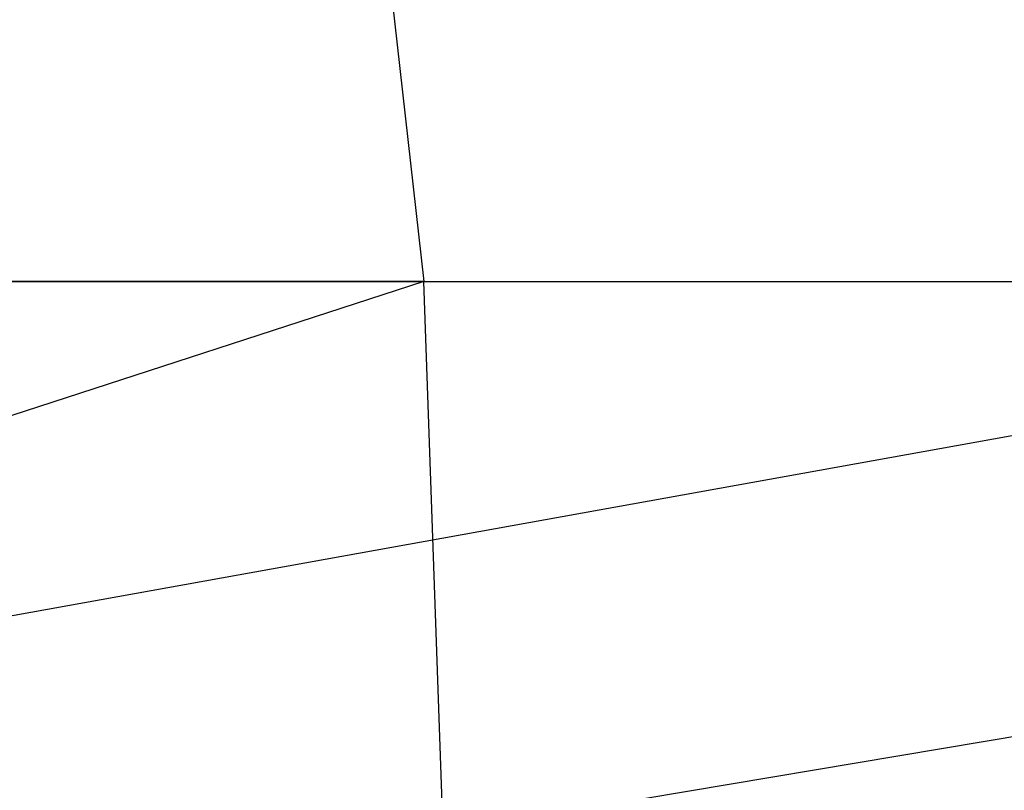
# Model space of a CAD drawing. Extents: x -172 to 172, y -29 to 28.
# Tile 620 of 656: x 37.16 to 39.93, y 14.42 to 16.58. Entities that reach past the tile are written whole.
import ezdxf

# ---------------------------------------------------------------- set-up
doc = ezdxf.new("R2010")
doc.units = 0
doc.header["$LTSCALE"] = 25.4
doc.layers.get('0').update_dxf_attribs({"linetype": 'CONTINUOUS'})

msp = doc.modelspace()

# ---------------------------------------------------------------- linework, layer by layer
at = {"color": 0}
for p, q in [((38.1403, 17.2386, -1075.9987), (38.2982, 15.8448, -1075.3063)), ((38.1403, 17.2386, -1075.9987), (38.2982, 15.8448, -1075.3063)), ((38.2982, 15.8448, -1075.3063), (28.9055, 15.8448, -1073.4374)), ((38.2982, 15.8448, -1075.3063), (28.9055, 15.8448, -1073.4374)), ((33.0085, 15.8448, -1412.3132), (42.3531, 15.8448, -1410.2174)), ((33.0085, 15.8448, -1412.3132), (42.3531, 15.8448, -1410.2174)), ((38.2982, 15.8448, -1075.3063), (33.545, 14.2997, -1074.0432)), ((38.2982, 15.8448, -1075.3063), (33.545, 14.2997, -1074.0432)), ((33.7611, 14.2997, -1412.4141), (42.3531, 15.8448, -1410.2174)), ((33.7611, 14.2997, -1412.4141), (42.3531, 15.8448, -1410.2174)), ((38.3526, 14.2997, -1075.0677), (38.2982, 15.8448, -1075.3063)), ((38.2982, 15.8448, -1075.3063), (47.5724, 15.8448, -1077.6942)), ((38.3526, 14.2997, -1075.0677), (38.2982, 15.8448, -1075.3063)), ((38.2982, 15.8448, -1075.3063), (47.5724, 15.8448, -1077.6942)), ((38.3526, 14.2997, -1075.0677), (47.5724, 15.8448, -1077.6942)), ((38.3526, 14.2997, -1075.0677), (47.5724, 15.8448, -1077.6942))]:
    msp.add_line(p, q, dxfattribs=at)

doc.saveas('drawing.dxf')
